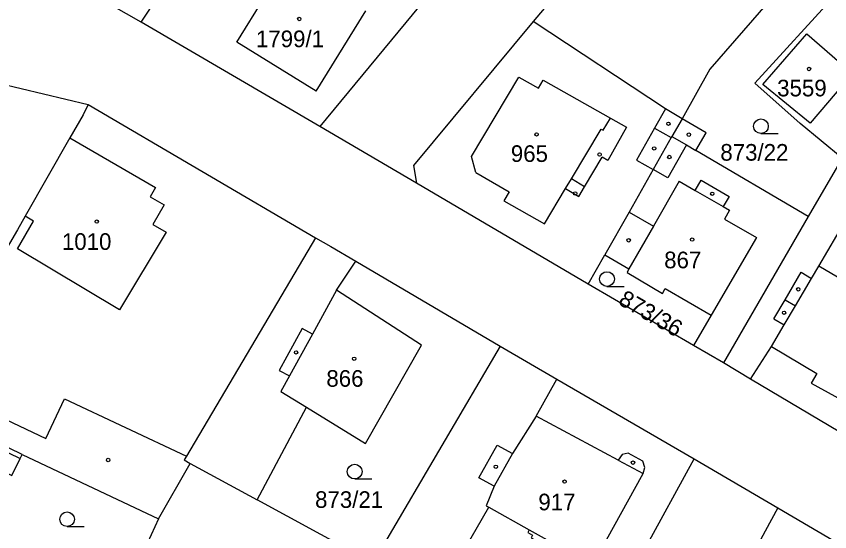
# Model space of a CAD drawing. Extents: x -679220 to -673243, y -1075091 to -1066557.
# Drawn here: x -676535.2 to -676452.1, y -1070817.8 to -1070765.1 of the extents above; entities that cross this region are included whole.
import ezdxf

# ---------------------------------------------------------------- set-up
doc = ezdxf.new("R2010")
doc.units = 0
for name, color, linetype in [('Hranice parcel', 7, 'Continuous'), ('Parcelní čísla', 7, 'Continuous'), ('Vnitřní kresba', 7, 'Continuous'), ('Značky budov', 7, 'Continuous'), ('Značky kultur', 7, 'Continuous')]:
    doc.layers.add(name, color=color, linetype=linetype)

msp = doc.modelspace()

# ---------------------------------------------------------------- linework, layer by layer
at = {"layer": 'Hranice parcel'}
for p, q in [((-676468.43, -1070748.83), (-676482.38, -1070765.61)), ((-676488.94, -1070757.85), (-676504.17, -1070776.35)), ((-676504.17, -1070776.35), (-676522.43, -1070765.66)), ((-676536.99, -1070771.92), (-676527.85, -1070774.08)), ((-676527.85, -1070774.08), (-676504.63, -1070787.72)), ((-676494.3, -1070782.14), (-676504.17, -1070776.35)), ((-676450.84, -1070779.56), (-676454.3, -1070785.54)), ((-676476.78, -1070792.46), (-676494.3, -1070782.14)), ((-676454.3, -1070785.54), (-676462.95, -1070800.51)), ((-676476.78, -1070792.46), (-676475.09, -1070789.47)), ((-676500.51, -1070790.11), (-676485.78, -1070798.78)), ((-676466.02, -1070798.72), (-676476.78, -1070792.46)), ((-676485.78, -1070798.78), (-676479.98, -1070802.16)), ((-676462.95, -1070800.51), (-676466.02, -1070798.72)), ((-676460.2, -1070802.15), (-676462.95, -1070800.51)), ((-676479.98, -1070802.16), (-676465.96, -1070810.31)), ((-676447.29, -1070809.83), (-676460.2, -1070802.15)), ((-676534.58, -1070809.86), (-676520.66, -1070816.43)), ((-676477.95, -1070832.21), (-676465.96, -1070810.31)), ((-676465.96, -1070810.31), (-676457.4, -1070815.33)), ((-676520.66, -1070816.43), (-676517.42, -1070810.79)), ((-676517.42, -1070810.79), (-676510.57, -1070814.5)), ((-676500.94, -1070819.73), (-676510.57, -1070814.5)), ((-676457.4, -1070815.33), (-676472.72, -1070843.49)), ((-676457.4, -1070815.33), (-676426.82, -1070833.27)), ((-676520.66, -1070816.43), (-676523.76, -1070823.17))]:
    msp.add_line(p, q, dxfattribs=at)
for points in [[(-676522.43, -1070765.66), (-676529.68, -1070761.52), (-676533.58, -1070759.23), (-676540.87, -1070754.96)], [(-676522.43, -1070765.66), (-676520.69, -1070763.03), (-676514.88, -1070754.23)], [(-676454.95, -1070759.63), (-676464.34, -1070770.48), (-676467.16, -1070775.54)], [(-676450.84, -1070779.56), (-676455.11, -1070776.02), (-676459.76, -1070771.91), (-676451.42, -1070762.74)], [(-676482.38, -1070765.61), (-676494.62, -1070780.31), (-676494.3, -1070782.14)], [(-676467.16, -1070775.54), (-676468.87, -1070774.54), (-676482.38, -1070765.61)], [(-676458.94, -1070772.05), (-676454.46, -1070766.88), (-676449.79, -1070770.92), (-676454.12, -1070775.99), (-676458.94, -1070772.05)], [(-676527.85, -1070774.08), (-676528.36, -1070775.16), (-676529.7, -1070777.51), (-676534.26, -1070785.52), (-676535.05, -1070786.9), (-676536.7, -1070789.69)], [(-676467.16, -1070775.54), (-676468.23, -1070777.35), (-676468.29, -1070777.47), (-676470.14, -1070780.73), (-676472.6, -1070785.08), (-676475.09, -1070789.47)], [(-676454.3, -1070785.54), (-676465.77, -1070778.8), (-676464.71, -1070776.99), (-676467.16, -1070775.54)], [(-676460.2, -1070802.15), (-676458.05, -1070798.84), (-676453.42, -1070801.6), (-676454.01, -1070802.56), (-676448.49, -1070805.61), (-676445.82, -1070801.02), (-676444.99, -1070801.53), (-676443.44, -1070798.92), (-676442.14, -1070798.58), (-676442.82, -1070795.6), (-676444.12, -1070795.99), (-676446.69, -1070794.47), (-676443.91, -1070789.72), (-676446.1, -1070788.42), (-676445.09, -1070786.7), (-676444.32, -1070785.41)], [(-676504.63, -1070787.72), (-676517.8, -1070810.05), (-676518.04, -1070810.42), (-676517.42, -1070810.79)], [(-676504.63, -1070787.72), (-676503.05, -1070788.61), (-676500.51, -1070790.11)], [(-676475.09, -1070789.47), (-676472.61, -1070790.9), (-676472.81, -1070791.25), (-676469.2, -1070793.42), (-676468.9, -1070792.9), (-676464.21, -1070795.63), (-676466.02, -1070798.72)], [(-676510.57, -1070814.5), (-676505.53, -1070805.04), (-676499.52, -1070808.75), (-676493.8, -1070798.69), (-676502.47, -1070793.08), (-676500.51, -1070790.11)], [(-676485.78, -1070798.78), (-676497.68, -1070819.1), (-676498.75, -1070820.92)], [(-676492.23, -1070824.46), (-676491.18, -1070822.63), (-676486.93, -1070815.25), (-676482.79, -1070817.57), (-676482.94, -1070817.83), (-676482.45, -1070818.1), (-676482.59, -1070818.37), (-676481.29, -1070819.1), (-676481.14, -1070818.84), (-676480.49, -1070819.2), (-676480.35, -1070818.94), (-676476.33, -1070821.19), (-676471.17, -1070811.81), (-676470.98, -1070811.18), (-676471.19, -1070810.54), (-676472.7, -1070809.74), (-676473.29, -1070809.87), (-676473.72, -1070810.43), (-676482.08, -1070805.93), (-676479.98, -1070802.16)], [(-676534.58, -1070809.86), (-676537.34, -1070808.55), (-676538.18, -1070808.15), (-676540.83, -1070806.73), (-676543.54, -1070805.74), (-676545.25, -1070805.3)], [(-676538.87, -1070819.84), (-676536.56, -1070811.58), (-676535.65, -1070812.02), (-676534.78, -1070810.26), (-676534.58, -1070809.86)]]:
    msp.add_lwpolyline(points, dxfattribs=at)
at = {"layer": 'Vnitřní kresba'}
for p, q in [((-676512.66, -1070767.71), (-676505.73, -1070756.48)), ((-676504.55, -1070772.72), (-676499.47, -1070764.53)), ((-676504.55, -1070772.72), (-676512.66, -1070767.71)), ((-676488.7, -1070779.4), (-676483.85, -1070771.29)), ((-676483.85, -1070771.29), (-676481.84, -1070772.42)), ((-676481.84, -1070772.42), (-676481.36, -1070771.6)), ((-676481.36, -1070771.6), (-676474.51, -1070775.47)), ((-676468.87, -1070774.54), (-676469.99, -1070776.51)), ((-676475.25, -1070776.71), (-676474.51, -1070775.47)), ((-676474.51, -1070775.47), (-676472.85, -1070776.4)), ((-676472.85, -1070776.4), (-676474.77, -1070779.8)), ((-676469.99, -1070776.51), (-676471.84, -1070779.77)), ((-676469.99, -1070776.51), (-676468.29, -1070777.47)), ((-676478.48, -1070781.69), (-676475.44, -1070776.6)), ((-676475.44, -1070776.6), (-676475.25, -1070776.71)), ((-676468.23, -1070777.35), (-676466.73, -1070778.2)), ((-676529.7, -1070777.51), (-676520.98, -1070782.58)), ((-676466.73, -1070778.2), (-676468.63, -1070781.58)), ((-676466.73, -1070778.2), (-676465.77, -1070778.8)), ((-676488.26, -1070781.05), (-676488.7, -1070779.4)), ((-676477.15, -1070782.49), (-676475.35, -1070779.48)), ((-676474.77, -1070779.8), (-676475.35, -1070779.48)), ((-676471.84, -1070779.77), (-676470.14, -1070780.73)), ((-676468.63, -1070781.58), (-676470.14, -1070780.73)), ((-676488.26, -1070781.05), (-676484.86, -1070783.02)), ((-676479.08, -1070782.68), (-676478.48, -1070781.69)), ((-676477.15, -1070782.49), (-676478.48, -1070781.69)), ((-676467.47, -1070781.94), (-676470.1, -1070786.52)), ((-676467.47, -1070781.94), (-676465.86, -1070782.88)), ((-676465.86, -1070782.88), (-676465.24, -1070781.82)), ((-676465.24, -1070781.82), (-676462.38, -1070783.5)), ((-676520.98, -1070782.58), (-676521.51, -1070783.52)), ((-676484.86, -1070783.02), (-676485.39, -1070783.94)), ((-676481.23, -1070786.29), (-676479.08, -1070782.68)), ((-676479.08, -1070782.68), (-676477.74, -1070783.48)), ((-676477.74, -1070783.48), (-676477.15, -1070782.49)), ((-676465.86, -1070782.88), (-676462.98, -1070784.51)), ((-676521.51, -1070783.52), (-676520.08, -1070784.35)), ((-676485.39, -1070783.94), (-676481.23, -1070786.29)), ((-676462.38, -1070783.5), (-676462.98, -1070784.51)), ((-676520.08, -1070784.35), (-676521.24, -1070786.34)), ((-676462.98, -1070784.51), (-676462.34, -1070784.89)), ((-676533.44, -1070786), (-676534.26, -1070785.52)), ((-676472.6, -1070785.08), (-676470.1, -1070786.52)), ((-676462.34, -1070784.89), (-676462.86, -1070785.8)), ((-676535.05, -1070788.83), (-676533.44, -1070786)), ((-676521.24, -1070786.34), (-676519.86, -1070787.14)), ((-676470.1, -1070786.52), (-676472.61, -1070790.9)), ((-676462.86, -1070785.8), (-676459.58, -1070787.69)), ((-676453.22, -1070790.6), (-676450.47, -1070785.91)), ((-676519.86, -1070787.14), (-676524.65, -1070795.09)), ((-676459.58, -1070787.69), (-676464.21, -1070795.63)), ((-676524.65, -1070795.09), (-676535.05, -1070788.83)), ((-676453.96, -1070791.86), (-676453.22, -1070790.6)), ((-676446.69, -1070794.47), (-676453.22, -1070790.6)), ((-676456.67, -1070794.05), (-676455.03, -1070791.23)), ((-676455.03, -1070791.23), (-676453.96, -1070791.86)), ((-676455.61, -1070794.67), (-676453.96, -1070791.86)), ((-676502.47, -1070793.08), (-676504.93, -1070797.55)), ((-676457.81, -1070796), (-676456.67, -1070794.05)), ((-676456.75, -1070796.62), (-676455.61, -1070794.67)), ((-676456.67, -1070794.05), (-676455.61, -1070794.67)), ((-676457.81, -1070796), (-676456.75, -1070796.62)), ((-676505.98, -1070796.97), (-676508.34, -1070801.27)), ((-676504.93, -1070797.55), (-676505.98, -1070796.97)), ((-676458.05, -1070798.84), (-676456.75, -1070796.62)), ((-676504.93, -1070797.55), (-676507.29, -1070801.84)), ((-676508.34, -1070801.27), (-676507.29, -1070801.84)), ((-676507.29, -1070801.84), (-676508.16, -1070803.42)), ((-676508.16, -1070803.42), (-676505.53, -1070805.04)), ((-676532.16, -1070808.22), (-676530.25, -1070804.17)), ((-676530.25, -1070804.17), (-676517.8, -1070810.05)), ((-676536.26, -1070806.28), (-676532.16, -1070808.22)), ((-676482.08, -1070805.93), (-676484.5, -1070809.76)), ((-676538.37, -1070808.56), (-676534.78, -1070810.26)), ((-676487.93, -1070812.24), (-676486.06, -1070808.9)), ((-676486.06, -1070808.9), (-676484.5, -1070809.76)), ((-676484.5, -1070809.76), (-676486.36, -1070813.11)), ((-676473.72, -1070810.43), (-676471.17, -1070811.81)), ((-676486.36, -1070813.11), (-676487.93, -1070812.24)), ((-676486.36, -1070813.11), (-676487.2, -1070815.1)), ((-676487.2, -1070815.1), (-676486.93, -1070815.25)), ((-676482.79, -1070817.57), (-676480.35, -1070818.94))]:
    msp.add_line(p, q, dxfattribs=at)
at = {"layer": 'Značky budov'}
for centre in [(-676506.287, -1070765.349), (-676454.217, -1070770.459), (-676468.577, -1070776.059), (-676482.047, -1070777.149), (-676466.497, -1070777.169), (-676475.607, -1070779.199), (-676470.037, -1070778.579), (-676468.487, -1070779.459), (-676478.107, -1070783.187), (-676464.107, -1070783.209), (-676526.967, -1070786.059), (-676472.637, -1070787.969), (-676466.157, -1070787.899), (-676455.317, -1070792.979), (-676456.767, -1070795.379), (-676506.607, -1070799.429), (-676500.677, -1070800.079), (-676525.797, -1070810.429), (-676472.197, -1070810.699), (-676486.207, -1070811.119), (-676479.187, -1070812.629)]:
    msp.add_circle(centre, 0.175, dxfattribs=at)
at = {"layer": 'Značky kultur'}
for p, q in [((-676459.133, -1070777.06), (-676457.383, -1070777.06)), ((-676474.853, -1070792.68), (-676473.103, -1070792.68)), ((-676500.623, -1070812.36), (-676498.873, -1070812.36)), ((-676529.993, -1070817.23), (-676528.243, -1070817.23))]:
    msp.add_line(p, q, dxfattribs=at)
for centre in [(-676459.133, -1070776.31), (-676474.853, -1070791.93), (-676500.623, -1070811.61), (-676529.993, -1070816.48)]:
    msp.add_circle(centre, 0.75, dxfattribs=at)

# ---------------------------------------------------------------- texts
at = {"layer": 'Parcelní čísla'}
for s, p in [('1799/1', (-676510.707, -1070768.229)), ('3559', (-676457.474, -1070773.259)), ('965', (-676484.675, -1070779.96)), ('873/22', (-676463.277, -1070779.83)), ('1010', (-676530.524, -1070788.95)), ('867', (-676469.015, -1070790.83)), ('866', (-676503.515, -1070802.94)), ('873/21', (-676504.667, -1070815.32)), ('917', (-676481.865, -1070815.57))]:
    msp.add_text(s, height=1.7, dxfattribs=at).set_placement(p)
msp.add_text('873/36', height=1.7, rotation=330, dxfattribs=at).set_placement((-676473.803, -1070794.442))

doc.saveas('drawing.dxf')
